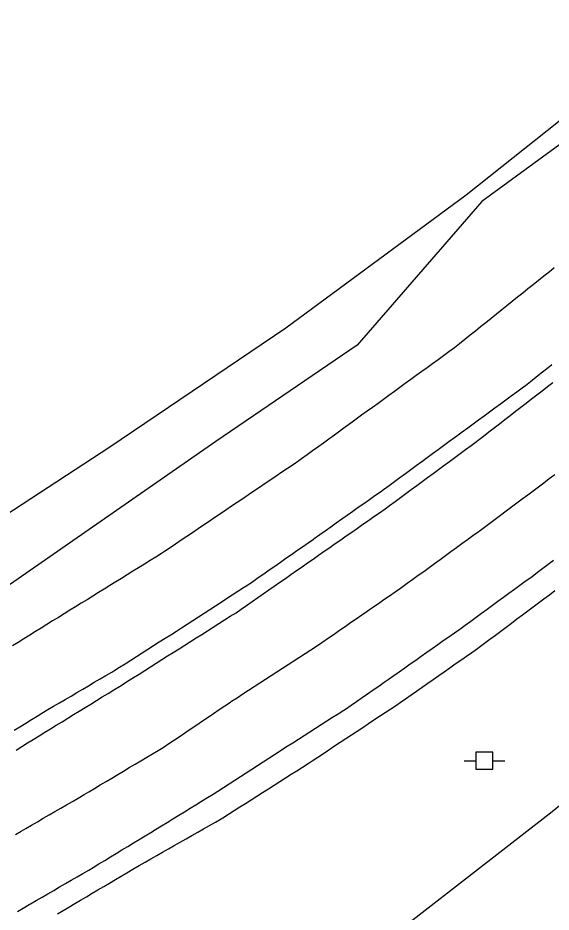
# Model space of a CAD drawing. Extents: x 1901471 to 1963503, y 756461 to 799997.
# Drawn here: x 1941466.2 to 1941545.2, y 779861.8 to 779994.4 of the extents above; entities that cross this region are included whole.
import ezdxf

# ---------------------------------------------------------------- set-up
doc = ezdxf.new("R2010")
doc.units = 0
for name, color, linetype in [('Default', 7, 'Continuous'), ('RD_EX_Fence_Other', 7, 'Continuous'), ('RD_EX_H2O', 7, 'Continuous'), ('RD_EX_Road', 7, 'Continuous'), ('RD_EX_UT', 7, 'Continuous'), ('RD_EX_VEG', 7, 'Continuous')]:
    doc.layers.add(name, color=color, linetype=linetype)

# ---------------------------------------------------------------- blocks, each defined once
blk = doc.blocks.new('PP')
at = {"layer": 'RD_EX_UT'}
for p, q in [((2.49, 2.51), (-2.51, 2.51)), ((-2.51, 2.51), (-2.51, -2.49)), ((2.49, -2.49), (2.49, 2.51)), ((-5.94, -0.05), (-2.47, -0.05)), ((-2.51, -2.49), (2.49, -2.49)), ((2.42, -0.05), (6.06, -0.05))]:
    blk.add_line(p, q, dxfattribs=at)

msp = doc.modelspace()

# ---------------------------------------------------------------- linework, layer by layer
at = {"layer": 'RD_EX_Fence_Other'}
msp.add_lwpolyline([(1941344.66, 779855.3), (1941383.49, 779874.72), (1941415.51, 779891.31), (1941448.62, 779910.47), (1941479.8, 779930.83), (1941505.87, 779948.45), (1941532.58, 779968.17), (1941549.85, 779981.89), (1941585.79, 780018.05), (1941612.44, 780049.7), (1941634.04, 780079.81), (1941649.65, 780106.24), (1941665.5, 780137.02), (1941677.75, 780164.46), (1941687.66, 780188.18), (1941699.4, 780222.04), (1941707.76, 780253.81), (1941717.9, 780281.36)], dxfattribs=at)
at = {"layer": 'RD_EX_H2O'}
msp.add_lwpolyline([(1941545.64, 779957.34), (1941544.86, 779956.72), (1941544.08, 779956.09), (1941543.3, 779955.47), (1941542.52, 779954.84), (1941541.74, 779954.22), (1941540.96, 779953.59), (1941540.18, 779952.97), (1941539.4, 779952.34), (1941538.62, 779951.72), (1941537.84, 779951.09), (1941537.06, 779950.46), (1941536.28, 779949.84), (1941535.5, 779949.21), (1941534.72, 779948.59), (1941533.94, 779947.96), (1941533.16, 779947.34), (1941532.38, 779946.71), (1941531.6, 779946.09), (1941530.84, 779945.48), (1941530.03, 779944.89), (1941529.22, 779944.3), (1941528.41, 779943.71), (1941527.61, 779943.13), (1941526.8, 779942.54), (1941525.99, 779941.95), (1941525.18, 779941.36), (1941524.37, 779940.77), (1941523.56, 779940.19), (1941522.75, 779939.6), (1941521.94, 779939.01), (1941521.13, 779938.42), (1941520.33, 779937.83), (1941519.52, 779937.25), (1941518.71, 779936.66), (1941517.9, 779936.07), (1941517.09, 779935.48), (1941516.28, 779934.9), (1941515.47, 779934.31), (1941514.66, 779933.72), (1941513.85, 779933.13), (1941513.05, 779932.54), (1941512.24, 779931.96), (1941511.43, 779931.37), (1941510.62, 779930.78), (1941509.81, 779930.19), (1941509, 779929.6), (1941508.19, 779929.02), (1941507.77, 779928.71), (1941506.94, 779928.15), (1941506.11, 779927.59), (1941505.28, 779927.03), (1941504.45, 779926.47), (1941503.62, 779925.91), (1941502.79, 779925.35), (1941501.97, 779924.79), (1941501.14, 779924.23), (1941500.31, 779923.67), (1941499.48, 779923.11), (1941498.65, 779922.55), (1941497.82, 779921.99), (1941496.99, 779921.43), (1941496.16, 779920.88), (1941495.33, 779920.32), (1941494.51, 779919.76), (1941494.51, 779919.76), (1941493.68, 779919.2), (1941492.85, 779918.64), (1941492.02, 779918.08), (1941491.19, 779917.52), (1941490.36, 779916.96), (1941489.53, 779916.4), (1941488.7, 779915.84), (1941487.87, 779915.28), (1941487.45, 779914.99), (1941486.6, 779914.47), (1941485.75, 779913.94), (1941484.9, 779913.41), (1941484.05, 779912.89), (1941483.2, 779912.36), (1941482.35, 779911.83), (1941481.5, 779911.31), (1941480.65, 779910.78), (1941479.8, 779910.25), (1941478.95, 779909.73), (1941478.1, 779909.2), (1941477.25, 779908.67), (1941476.4, 779908.15), (1941475.55, 779907.62), (1941474.7, 779907.09), (1941473.85, 779906.57), (1941473, 779906.04), (1941472.15, 779905.51), (1941471.3, 779904.99), (1941470.45, 779904.46), (1941469.6, 779903.93), (1941468.75, 779903.41), (1941467.9, 779902.88), (1941467.05, 779902.35), (1941466.2, 779901.82), (1941465.35, 779901.3)], dxfattribs=at)
at = {"layer": 'RD_EX_Road'}
for points in [[(1941465.61, 779888.79), (1941466.46, 779889.31), (1941467.31, 779889.84), (1941468.16, 779890.37), (1941469.01, 779890.9), (1941469.72, 779891.34), (1941470.58, 779891.85), (1941471.44, 779892.35), (1941472.31, 779892.86), (1941473.17, 779893.37), (1941474.03, 779893.87), (1941474.89, 779894.38), (1941475.76, 779894.89), (1941476.62, 779895.39), (1941477.48, 779895.9), (1941478.34, 779896.41), (1941479.2, 779896.91), (1941479.2, 779896.91), (1941480.07, 779897.42), (1941480.36, 779897.59), (1941481.2, 779898.13), (1941482.05, 779898.66), (1941482.89, 779899.2), (1941483.74, 779899.74), (1941484.58, 779900.27), (1941485.43, 779900.81), (1941486.27, 779901.34), (1941487.11, 779901.88), (1941487.96, 779902.42), (1941488.8, 779902.95), (1941489.65, 779903.49), (1941490.39, 779903.96), (1941491.23, 779904.51), (1941492.07, 779905.05), (1941492.91, 779905.6), (1941493.74, 779906.15), (1941494.58, 779906.69), (1941495.42, 779907.24), (1941496.26, 779907.78), (1941497.09, 779908.33), (1941497.93, 779908.88), (1941498.77, 779909.42), (1941499.61, 779909.97), (1941500.45, 779910.51), (1941500.95, 779910.85), (1941501.77, 779911.42), (1941502.59, 779911.99), (1941503.41, 779912.56), (1941504.23, 779913.14), (1941505.05, 779913.71), (1941505.87, 779914.28), (1941506.69, 779914.85), (1941507.51, 779915.43), (1941508.33, 779916), (1941509.15, 779916.57), (1941509.97, 779917.14), (1941510.07, 779917.22), (1941510.89, 779917.8), (1941511.71, 779918.37), (1941512.52, 779918.95), (1941513.34, 779919.53), (1941514.16, 779920.11), (1941514.97, 779920.68), (1941515.79, 779921.26), (1941516.6, 779921.84), (1941517.42, 779922.42), (1941518.24, 779923), (1941519.05, 779923.57), (1941519.87, 779924.15), (1941520.35, 779924.49), (1941521.15, 779925.08), (1941521.96, 779925.67), (1941522.77, 779926.27), (1941523.57, 779926.86), (1941524.38, 779927.45), (1941525.19, 779928.04), (1941525.99, 779928.63), (1941526.8, 779929.22), (1941527.61, 779929.81), (1941528.41, 779930.4), (1941529.22, 779930.99), (1941530.03, 779931.58), (1941530.03, 779931.58), (1941530.83, 779932.18), (1941531.2, 779932.44), (1941532, 779933.03), (1941532.81, 779933.62), (1941533.61, 779934.21), (1941534.42, 779934.8), (1941535.23, 779935.4), (1941536.03, 779935.99), (1941536.84, 779936.58), (1941537.65, 779937.17), (1941538.45, 779937.76), (1941539.26, 779938.35), (1941540.07, 779938.94), (1941540.87, 779939.54), (1941541.35, 779939.89), (1941542.13, 779940.51), (1941542.92, 779941.13), (1941543.7, 779941.75), (1941544.49, 779942.37), (1941545.27, 779942.99)], [(1941465.89, 779885.86), (1941466.74, 779886.39), (1941467.59, 779886.91), (1941468.44, 779887.44), (1941469.29, 779887.96), (1941470.14, 779888.49), (1941471, 779889.01), (1941471.85, 779889.53), (1941472.7, 779890.06), (1941473.55, 779890.58), (1941474.4, 779891.11), (1941475.25, 779891.63), (1941476.1, 779892.16), (1941476.96, 779892.68), (1941477.81, 779893.21), (1941478.66, 779893.73), (1941479.51, 779894.26), (1941480.36, 779894.78), (1941481.21, 779895.3), (1941482.06, 779895.83), (1941482.42, 779896.06), (1941483.27, 779896.59), (1941484.11, 779897.12), (1941484.96, 779897.66), (1941485.8, 779898.19), (1941486.65, 779898.73), (1941487.49, 779899.26), (1941488.34, 779899.8), (1941489.18, 779900.33), (1941490.03, 779900.87), (1941490.87, 779901.4), (1941491.72, 779901.94), (1941492.56, 779902.47), (1941493.41, 779903.01), (1941494.25, 779903.54), (1941495.1, 779904.08), (1941495.94, 779904.61), (1941496.79, 779905.15), (1941497.63, 779905.68), (1941498.48, 779906.22), (1941499.23, 779906.74), (1941500.05, 779907.31), (1941500.87, 779907.88), (1941501.69, 779908.46), (1941502.51, 779909.03), (1941503.33, 779909.6), (1941504.15, 779910.17), (1941504.97, 779910.74), (1941505.79, 779911.31), (1941506.62, 779911.89), (1941507.44, 779912.46), (1941508.26, 779913.03), (1941509.08, 779913.6), (1941509.9, 779914.17), (1941510.72, 779914.75), (1941511.54, 779915.32), (1941512.36, 779915.89), (1941513.18, 779916.46), (1941514, 779917.03), (1941514.82, 779917.6), (1941515.64, 779918.18), (1941516.46, 779918.75), (1941517.28, 779919.32), (1941518.1, 779919.89), (1941518.92, 779920.46), (1941519.74, 779921.04), (1941520.56, 779921.61), (1941521.23, 779922.1), (1941522.04, 779922.7), (1941522.84, 779923.29), (1941523.65, 779923.88), (1941524.45, 779924.48), (1941525.26, 779925.07), (1941526.06, 779925.66), (1941526.87, 779926.26), (1941527.67, 779926.85), (1941528.48, 779927.44), (1941529.28, 779928.04), (1941530.09, 779928.63), (1941530.89, 779929.22), (1941531.69, 779929.82), (1941532.5, 779930.41), (1941533.3, 779931.01), (1941534.11, 779931.6), (1941534.35, 779931.79), (1941535.14, 779932.4), (1941535.94, 779933.01), (1941536.73, 779933.62), (1941537.52, 779934.23), (1941538.31, 779934.85), (1941539.1, 779935.46), (1941539.89, 779936.07), (1941540.68, 779936.68), (1941541.47, 779937.29), (1941542.26, 779937.9), (1941543.06, 779938.52), (1941543.85, 779939.13), (1941544.64, 779939.74), (1941545.43, 779940.35)], [(1941465.78, 779873.34), (1941466.64, 779873.84), (1941467.31, 779874.23), (1941468.18, 779874.73), (1941469.04, 779875.24), (1941469.91, 779875.74), (1941470.77, 779876.24), (1941471.64, 779876.74), (1941472.5, 779877.24), (1941473.36, 779877.75), (1941474.23, 779878.25), (1941475.09, 779878.75), (1941475.96, 779879.25), (1941476.66, 779879.66), (1941477.51, 779880.17), (1941478.37, 779880.68), (1941479.23, 779881.2), (1941480.09, 779881.71), (1941480.95, 779882.22), (1941481.81, 779882.73), (1941482.66, 779883.25), (1941483.52, 779883.76), (1941484.38, 779884.27), (1941485.24, 779884.79), (1941486.1, 779885.3), (1941486.96, 779885.81), (1941487.7, 779886.26), (1941488.53, 779886.82), (1941489.36, 779887.38), (1941490.19, 779887.94), (1941491.02, 779888.5), (1941491.85, 779889.06), (1941492.68, 779889.62), (1941492.68, 779889.62), (1941493.51, 779890.18), (1941494.34, 779890.74), (1941495.16, 779891.29), (1941495.99, 779891.85), (1941496.82, 779892.41), (1941497.65, 779892.97), (1941497.81, 779893.08), (1941498.64, 779893.62), (1941499.48, 779894.17), (1941500.32, 779894.72), (1941501.16, 779895.26), (1941502, 779895.81), (1941502.83, 779896.35), (1941503.67, 779896.9), (1941504.51, 779897.45), (1941505.35, 779897.99), (1941506.19, 779898.54), (1941507.02, 779899.08), (1941507.86, 779899.63), (1941508.7, 779900.17), (1941509.54, 779900.72), (1941510.38, 779901.27), (1941511.21, 779901.81), (1941511.35, 779901.9), (1941512.17, 779902.47), (1941513, 779903.04), (1941513.82, 779903.61), (1941514.64, 779904.18), (1941515.46, 779904.75), (1941516.29, 779905.31), (1941517.11, 779905.88), (1941517.93, 779906.45), (1941518.75, 779907.02), (1941519.58, 779907.59), (1941520.4, 779908.16), (1941521.22, 779908.73), (1941522.04, 779909.3), (1941522.87, 779909.87), (1941523.05, 779910), (1941523.86, 779910.58), (1941524.67, 779911.17), (1941525.48, 779911.76), (1941526.29, 779912.35), (1941527.1, 779912.94), (1941527.91, 779913.52), (1941528.72, 779914.11), (1941529.52, 779914.7), (1941530.33, 779915.29), (1941531.14, 779915.88), (1941531.95, 779916.47), (1941532.76, 779917.05), (1941533.57, 779917.64), (1941534.38, 779918.23), (1941534.49, 779918.31), (1941535.29, 779918.91), (1941536.09, 779919.5), (1941536.89, 779920.1), (1941537.69, 779920.7), (1941538.49, 779921.3), (1941539.29, 779921.9), (1941540.09, 779922.5), (1941540.9, 779923.09), (1941541.7, 779923.69), (1941542.5, 779924.29), (1941542.5, 779924.29), (1941543.3, 779924.89), (1941544.1, 779925.49), (1941544.9, 779926.09), (1941545.7, 779926.68)], [(1941466.08, 779861.93), (1941466.95, 779862.43), (1941467.81, 779862.94), (1941468.01, 779863.05), (1941468.88, 779863.56), (1941469.74, 779864.06), (1941470.61, 779864.56), (1941471.47, 779865.06), (1941472.34, 779865.56), (1941473.2, 779866.07), (1941474.07, 779866.57), (1941474.93, 779867.07), (1941475.8, 779867.57), (1941476.66, 779868.07), (1941477.31, 779868.45), (1941478.17, 779868.97), (1941479.02, 779869.49), (1941479.88, 779870.01), (1941480.73, 779870.53), (1941481.58, 779871.05), (1941482.44, 779871.57), (1941483.29, 779872.09), (1941484.15, 779872.61), (1941485, 779873.13), (1941485.85, 779873.65), (1941486.57, 779874.09), (1941487.42, 779874.62), (1941488.27, 779875.14), (1941489.13, 779875.66), (1941489.98, 779876.19), (1941490.83, 779876.71), (1941491.68, 779877.24), (1941492.53, 779877.76), (1941493.38, 779878.29), (1941494.23, 779878.81), (1941495.09, 779879.33), (1941495.8, 779879.78), (1941496.64, 779880.32), (1941497.48, 779880.87), (1941498.32, 779881.41), (1941499.16, 779881.95), (1941500, 779882.5), (1941500.84, 779883.04), (1941501.68, 779883.59), (1941502.52, 779884.13), (1941503.35, 779884.67), (1941504.19, 779885.22), (1941505.03, 779885.76), (1941505.2, 779885.87), (1941506.04, 779886.41), (1941506.88, 779886.95), (1941507.73, 779887.48), (1941508.57, 779888.02), (1941509.41, 779888.56), (1941510.26, 779889.1), (1941511.1, 779889.64), (1941511.94, 779890.17), (1941512.79, 779890.71), (1941513.63, 779891.25), (1941514.47, 779891.79), (1941514.7, 779891.93), (1941515.52, 779892.5), (1941516.34, 779893.07), (1941517.16, 779893.64), (1941517.98, 779894.21), (1941518.81, 779894.78), (1941519.63, 779895.35), (1941520.45, 779895.92), (1941521.02, 779896.32), (1941521.84, 779896.9), (1941522.66, 779897.47), (1941523.47, 779898.05), (1941524.29, 779898.63), (1941525.11, 779899.2), (1941525.93, 779899.78), (1941526.74, 779900.35), (1941527.56, 779900.93), (1941528.38, 779901.51), (1941529.19, 779902.08), (1941530.01, 779902.66), (1941530.83, 779903.23), (1941531.64, 779903.8), (1941532.44, 779904.39), (1941533.25, 779904.98), (1941534.06, 779905.57), (1941534.87, 779906.16), (1941535.68, 779906.75), (1941536.49, 779907.33), (1941537.29, 779907.92), (1941538.1, 779908.51), (1941538.91, 779909.1), (1941539.72, 779909.69), (1941540.53, 779910.28), (1941541.34, 779910.87), (1941542.15, 779911.45), (1941542.35, 779911.6), (1941543.14, 779912.21), (1941543.94, 779912.81), (1941544.73, 779913.42), (1941545.53, 779914.02)], [(1941472, 779861.56), (1941472.86, 779862.07), (1941473.72, 779862.58), (1941474.58, 779863.09), (1941475.44, 779863.6), (1941476.3, 779864.11), (1941477.16, 779864.62), (1941478.02, 779865.13), (1941478.88, 779865.64), (1941479.74, 779866.15), (1941480.6, 779866.66), (1941481.46, 779867.17), (1941482.32, 779867.68), (1941483.18, 779868.19), (1941484.12, 779868.73), (1941484.99, 779869.22), (1941485.86, 779869.72), (1941486.73, 779870.21), (1941487.6, 779870.71), (1941488.47, 779871.21), (1941489.33, 779871.7), (1941490.2, 779872.2), (1941491.07, 779872.69), (1941491.94, 779873.19), (1941492.81, 779873.68), (1941493.68, 779874.18), (1941494.55, 779874.67), (1941495.42, 779875.17), (1941496.28, 779875.66), (1941496.52, 779875.81), (1941497.36, 779876.35), (1941498.21, 779876.89), (1941499.05, 779877.42), (1941499.89, 779877.96), (1941500.74, 779878.5), (1941501.58, 779879.04), (1941502.42, 779879.57), (1941503.27, 779880.11), (1941504.11, 779880.65), (1941504.96, 779881.19), (1941505.8, 779881.72), (1941506.64, 779882.26), (1941507.49, 779882.8), (1941508.33, 779883.34), (1941509.17, 779883.87), (1941509.75, 779884.25), (1941510.58, 779884.81), (1941511.42, 779885.36), (1941512.25, 779885.91), (1941513.09, 779886.46), (1941513.92, 779887.01), (1941514.75, 779887.56), (1941515.59, 779888.12), (1941516.42, 779888.67), (1941517.26, 779889.22), (1941518.09, 779889.77), (1941518.92, 779890.32), (1941519.76, 779890.87), (1941520.59, 779891.43), (1941521.43, 779891.98), (1941522.26, 779892.53), (1941522.78, 779892.89), (1941523.6, 779893.46), (1941524.42, 779894.03), (1941525.24, 779894.61), (1941526.06, 779895.18), (1941526.88, 779895.75), (1941527.7, 779896.33), (1941528.51, 779896.9), (1941529.33, 779897.47), (1941530.15, 779898.04), (1941530.97, 779898.62), (1941531.79, 779899.19), (1941532.61, 779899.76), (1941533.43, 779900.33), (1941534.25, 779900.91), (1941534.5, 779901.1), (1941535.3, 779901.7), (1941536.11, 779902.3), (1941536.91, 779902.89), (1941537.71, 779903.49), (1941538.51, 779904.09), (1941539.31, 779904.69), (1941540.11, 779905.29), (1941540.91, 779905.89), (1941541.71, 779906.49), (1941542.51, 779907.09), (1941543.31, 779907.69), (1941544.11, 779908.29), (1941544.91, 779908.89), (1941545.71, 779909.49)]]:
    msp.add_lwpolyline(points, dxfattribs=at)
at = {"layer": 'RD_EX_VEG'}
for points in [[(1941457.89, 780069.03), (1941472.68, 780094.79), (1941497.65, 780126.94), (1941541.59, 780160.24), (1941584.9, 780174.79), (1941621.25, 780182.45), (1941648.37, 780186.32), (1941669.25, 780186.73), (1941681.99, 780187.47), (1941689.75, 780202.07), (1941694.76, 780222.69), (1941700.99, 780227.68), (1941708.12, 780224), (1941706.04, 780206.47), (1941693.49, 780169.95), (1941674.65, 780122.68), (1941649.37, 780080.39), (1941622.22, 780042.03), (1941587.2, 780007.42), (1941554.7, 779981.66), (1941534.92, 779967.18), (1941516.43, 779945.89), (1941495.49, 779931.61), (1941463.8, 779909.57)], [(1941512.79, 779851.43), (1941545.3, 779876.73), (1941583.38, 779907.82), (1941616.11, 779936.87), (1941645.68, 779961.52), (1941679.89, 779992.42)]]:
    msp.add_lwpolyline(points, dxfattribs=at)

# ---------------------------------------------------------------- block references
at = {"layer": 'Default', "xscale": 0.5039370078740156, "yscale": 0.5039370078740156}
msp.add_blockref('PP', (1941535.28, 779884.27), dxfattribs=at)

doc.saveas('drawing.dxf')
